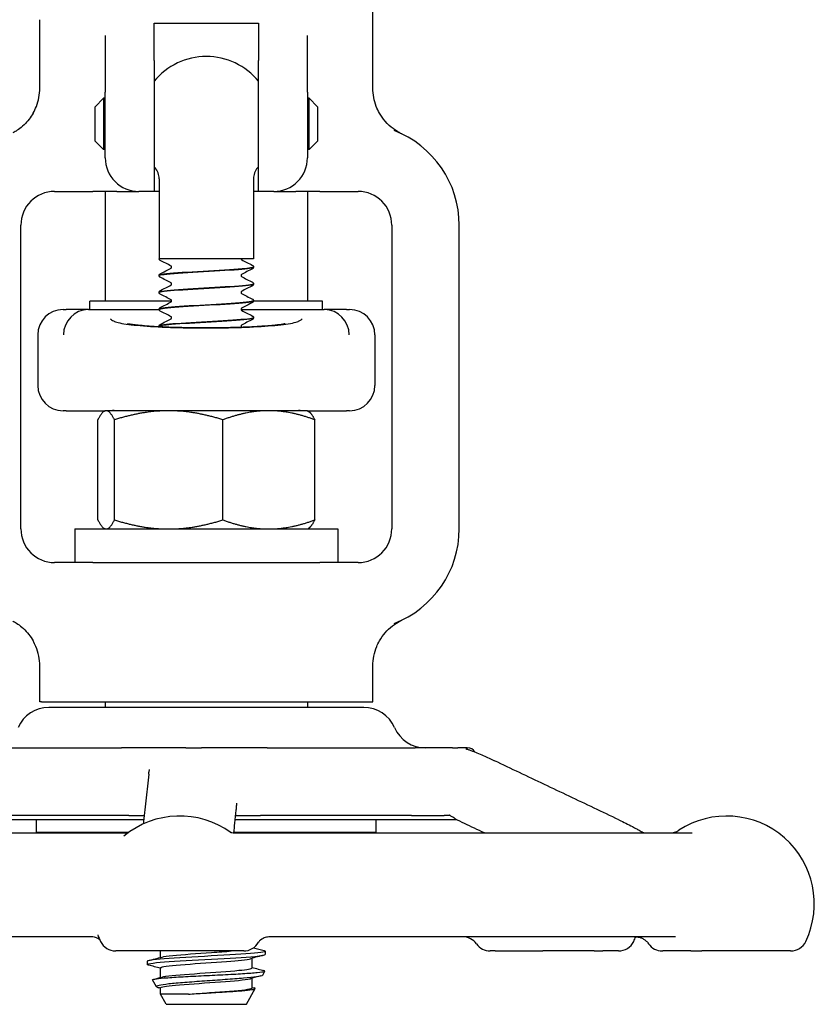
# Model space of a CAD drawing. Header units: inches. Extents: x 24 to 1128, y -94 to 748.
# Tile 510 of 546: x 655.72 to 658.67, y 573.23 to 576.88. Entities that reach past the tile are written whole.
import ezdxf

# ---------------------------------------------------------------- set-up
doc = ezdxf.new("R2010")
doc.units = ezdxf.units.IN
doc.header["$LTSCALE"] = 32
doc.header["$MEASUREMENT"] = 0
doc.layers.add('Visible (ANSI)', color=7, linetype='Continuous', lineweight=30)

msp = doc.modelspace()

# ---------------------------------------------------------------- linework, layer by layer
at = {"layer": 'Visible (ANSI)'}
for p, q in [((657.03279, 576.62895), (657.03279, 577.05617)), ((655.79779, 576.62895), (655.79779, 576.88266)), ((656.22154, 576.73133), (656.22154, 576.86948)), ((656.22154, 576.86948), (656.60904, 576.86948)), ((656.60904, 576.86948), (656.60904, 576.73133)), ((656.04029, 576.82352), (656.04029, 576.61387)), ((656.79029, 576.61387), (656.79029, 576.82352)), ((656.22154, 576.73133), (656.22154, 576.24641)), ((656.60904, 576.24641), (656.60904, 576.73133)), ((656.04029, 576.37141), (656.04029, 576.61387)), ((656.79029, 576.61387), (656.79029, 576.37141)), ((656.00279, 576.56016), (656.03404, 576.59141)), ((656.03404, 576.59141), (656.03404, 576.40141)), ((656.04029, 576.59141), (656.03404, 576.59141)), ((656.79654, 576.59141), (656.79029, 576.59141)), ((656.79654, 576.40141), (656.79654, 576.59141)), ((656.82779, 576.56016), (656.79654, 576.59141)), ((656.00279, 576.43266), (656.00279, 576.56016)), ((656.82779, 576.56016), (656.82779, 576.43266)), ((656.00279, 576.43266), (656.03404, 576.40141)), ((656.82779, 576.43266), (656.79654, 576.40141)), ((656.04029, 576.40141), (656.03404, 576.40141)), ((656.79654, 576.40141), (656.79029, 576.40141)), ((656.24029, 576.29331), (656.24029, 575.99641)), ((656.59029, 576.29331), (656.59029, 575.99641)), ((655.85279, 576.24641), (655.99471, 576.24641)), ((656.08364, 576.24641), (655.99471, 576.24641)), ((656.04029, 576.24641), (656.04029, 575.84016)), ((656.08364, 576.24641), (656.16529, 576.24641)), ((656.22154, 576.24641), (656.16529, 576.24641)), ((656.24029, 576.24641), (656.22154, 576.24641)), ((656.60904, 576.24641), (656.59029, 576.24641)), ((656.66529, 576.24641), (656.60904, 576.24641)), ((656.66529, 576.24641), (656.74694, 576.24641)), ((656.83588, 576.24641), (656.74694, 576.24641)), ((656.79029, 576.24641), (656.79029, 575.84016)), ((656.83588, 576.24641), (656.97779, 576.24641)), ((655.72779, 574.99641), (655.72779, 576.12141)), ((657.10279, 576.12141), (657.10279, 574.99641)), ((657.35279, 574.99641), (657.35279, 576.12141)), ((656.59029, 575.99641), (656.24029, 575.99641)), ((656.59029, 575.96647), (656.59029, 575.96584)), ((656.24029, 575.93518), (656.24029, 575.93456)), ((656.24029, 575.87262), (656.24029, 575.872)), ((656.59029, 575.9039), (656.59029, 575.90328)), ((656.28655, 575.84016), (655.98404, 575.84016)), ((655.98404, 575.80891), (655.98404, 575.84016)), ((656.84654, 575.84016), (656.59024, 575.84016)), ((656.59029, 575.84134), (656.59029, 575.84072)), ((656.84654, 575.80891), (656.84654, 575.84016)), ((655.88404, 575.80891), (655.89546, 575.80891)), ((655.97817, 575.80891), (655.89546, 575.80891)), ((655.97817, 575.80891), (656.24034, 575.80891)), ((656.24029, 575.81006), (656.24029, 575.80944)), ((656.54403, 575.80891), (656.85242, 575.80891)), ((656.93512, 575.80891), (656.85242, 575.80891)), ((656.93512, 575.80891), (656.94654, 575.80891)), ((656.59029, 575.77878), (656.59029, 575.77816)), ((656.24029, 575.7475), (656.24029, 575.74688)), ((655.79029, 575.71516), (655.79029, 575.52766)), ((657.04029, 575.71516), (657.04029, 575.52766)), ((655.89546, 575.43391), (655.88404, 575.43391)), ((655.89546, 575.43391), (656.04029, 575.43391)), ((656.04029, 575.43391), (656.03648, 575.43171)), ((656.04406, 575.43391), (656.04029, 575.43391)), ((656.27563, 575.43391), (656.04406, 575.43391)), ((656.0737, 575.4343), (656.75688, 575.4343)), ((656.24029, 575.4343), (656.24029, 575.43406)), ((656.64685, 575.43391), (656.27563, 575.43391)), ((656.79029, 575.43391), (656.64685, 575.43391)), ((656.79029, 575.43391), (656.93512, 575.43391)), ((656.79029, 575.43391), (656.7941, 575.43171)), ((656.94654, 575.43391), (656.93512, 575.43391)), ((656.01343, 575.0294), (656.01343, 575.40042)), ((656.0747, 575.0294), (656.0747, 575.40042)), ((656.47656, 575.0294), (656.47656, 575.40042)), ((656.81715, 575.0294), (656.81715, 575.40042)), ((655.92779, 574.99641), (656.03943, 574.99641)), ((655.92779, 574.99641), (655.92779, 574.87141)), ((656.04029, 574.99591), (656.03648, 574.99811)), ((656.04029, 574.99591), (656.04406, 574.99591)), ((656.04406, 574.99591), (656.27563, 574.99591)), ((656.27563, 574.99591), (656.64685, 574.99591)), ((656.64685, 574.99591), (656.79029, 574.99591)), ((656.79029, 574.99591), (656.7941, 574.99811)), ((656.79116, 574.99641), (656.90279, 574.99641)), ((656.90279, 574.99641), (656.90279, 574.87141)), ((655.99471, 574.87141), (655.85279, 574.87141)), ((655.99471, 574.87141), (656.83588, 574.87141)), ((656.97779, 574.87141), (656.83588, 574.87141)), ((655.79779, 574.35491), (655.79779, 574.48887)), ((657.03279, 574.35491), (657.03279, 574.48887)), ((655.80425, 574.35491), (655.79779, 574.35491)), ((655.80425, 574.35491), (655.81188, 574.35491)), ((655.81188, 574.35491), (657.0187, 574.35491)), ((656.04029, 574.35491), (656.04029, 574.33491)), ((656.79029, 574.35491), (656.79029, 574.33491)), ((657.0187, 574.35491), (657.02634, 574.35491)), ((657.02634, 574.35491), (657.03279, 574.35491)), ((656.99862, 574.33491), (655.83199, 574.33491)), ((655.58914, 574.18491), (656.10044, 574.18491)), ((656.3388, 574.18491), (656.10044, 574.18491)), ((656.3388, 574.18491), (656.39743, 574.18491)), ((656.64116, 574.18491), (656.39743, 574.18491)), ((656.64116, 574.18491), (657.18931, 574.18491)), ((657.32725, 574.18491), (657.18931, 574.18491)), ((657.32725, 574.18491), (657.34804, 574.18491)), ((657.38103, 574.18491), (657.34804, 574.18491)), ((657.38103, 574.18491), (657.38404, 574.18491)), ((655.47779, 573.91928), (656.18369, 573.91928)), ((656.12819, 573.93491), (655.60627, 573.93491)), ((656.12819, 573.93491), (655.60627, 573.93491)), ((655.78537, 573.87204), (655.78537, 573.91928)), ((656.12819, 573.93491), (656.18537, 573.93491)), ((656.52138, 573.91928), (657.34392, 573.91928)), ((656.52305, 573.93491), (656.6158, 573.93491)), ((657.17535, 573.93491), (656.6158, 573.93491)), ((657.17535, 573.93491), (656.6158, 573.93491)), ((657.04521, 573.87204), (657.04521, 573.91928)), ((657.17535, 573.93491), (657.29666, 573.93491)), ((654.53679, 573.86991), (656.11748, 573.86991)), ((655.78537, 573.87204), (656.12796, 573.87204)), ((656.07154, 573.87204), (656.07154, 573.87141)), ((656.12708, 573.87141), (656.07154, 573.87141)), ((656.08605, 573.86991), (656.08893, 573.87141)), ((656.75904, 573.87141), (656.51622, 573.87141)), ((656.51628, 573.87204), (657.04521, 573.87204)), ((656.52154, 573.86991), (658.21619, 573.86991)), ((656.74013, 573.87141), (656.73726, 573.86991)), ((656.75904, 573.87204), (656.75904, 573.87141)), ((655.98917, 573.48491), (654.58752, 573.48491)), ((658.15422, 573.48491), (656.65151, 573.48491)), ((656.55379, 573.43241), (656.07946, 573.43241)), ((656.24529, 573.40859), (656.24529, 573.43241)), ((656.55379, 573.43241), (656.55387, 573.43241)), ((656.63404, 573.43152), (656.63404, 573.41966)), ((657.48631, 573.43241), (657.46737, 573.43241)), ((657.48631, 573.43241), (657.66267, 573.43241)), ((657.8533, 573.43241), (657.66267, 573.43241)), ((657.8533, 573.43241), (657.88515, 573.43241)), ((657.9432, 573.43241), (657.88515, 573.43241)), ((658.10576, 573.43241), (658.10751, 573.43241)), ((658.21101, 573.43241), (658.10751, 573.43241)), ((658.21101, 573.43241), (658.25162, 573.43241)), ((658.58128, 573.43241), (658.25162, 573.43241)), ((656.19654, 573.39445), (656.19654, 573.38259)), ((656.58529, 573.36999), (656.58529, 573.40552)), ((656.24529, 573.33445), (656.24529, 573.36999)), ((656.62422, 573.34298), (656.63241, 573.3578)), ((656.23028, 573.29973), (656.2161, 573.32537)), ((656.58529, 573.29585), (656.58529, 573.33138)), ((656.24529, 573.27258), (656.24529, 573.29585)), ((656.56446, 573.23491), (656.59655, 573.29293)), ((656.34894, 573.27258), (656.24529, 573.27258)), ((656.26612, 573.23491), (656.24529, 573.27258)), ((656.26612, 573.23491), (656.56446, 573.23491))]:
    msp.add_line(p, q, dxfattribs=at)
for centre, radius, start, end in [((656.41529, 576.49641), 0.25, 39.19497, 140.80503), ((656.97779, 576.12141), 0.375, 0, 69.10429), ((656.16529, 576.37141), 0.125, 180, 270), ((656.66529, 576.37141), 0.125, 270, 0), ((656.41529, 576.49641), 0.25, 219.19497, 220.5358), ((656.17779, 576.29331), 0.0625, 0, 40.5358), ((656.65279, 576.29331), 0.0625, 139.4642, 180), ((656.41529, 576.49641), 0.25, 319.4642, 320.80503), ((655.85279, 576.12141), 0.125, 90, 180), ((656.97779, 576.12141), 0.125, 0, 90), ((655.88404, 575.71516), 0.09375, 90, 180), ((656.94654, 575.71516), 0.09375, 0, 90), ((655.88404, 575.52766), 0.09375, 180, 270), ((656.94654, 575.52766), 0.09375, 270, 0), ((655.85279, 574.99641), 0.125, 180, 270), ((656.97779, 574.99641), 0.125, 270, 0), ((656.97779, 574.99641), 0.375, 290.89571, 0), ((655.83192, 574.20991), 0.125, 90, 156.42182), ((656.99866, 574.20991), 0.125, 23.57818, 90), ((657.22779, 574.30991), 0.125, 203.57818, 270), ((657.38404, 574.15366), 0.03125, 30.66159, 90), ((656.31663, 573.60741), 0.325, 54.08441, 129.50864), ((658.34411, 573.60741), 0.325, 334.62307, 122.99589), ((658.13309, 573.93241), 0.0625, 270, 302.99589), ((656.31663, 573.60741), 0.325, 200.67071, 205.37693), ((656.07946, 573.49491), 0.0625, 205.37693, 270), ((656.55387, 573.49491), 0.0625, 270, 331.08084), ((657.36554, 573.42241), 0.0625, 35.45054, 90), ((657.9432, 573.49491), 0.0625, 270, 334.62307), ((657.70603, 573.60741), 0.325, 334.62307, 337.8564), ((658.58128, 573.49491), 0.0625, 270, 334.62307), ((657.46737, 573.49491), 0.0625, 215.45054, 270), ((658.10576, 573.49491), 0.0625, 214.46729, 270)]:
    msp.add_arc(centre, radius, start, end, dxfattribs=at)
for centre, major_axis, ratio, start_param, end_param in [((655.9773, 575.71516), (-0.01834, -0.09202), 0.976791, 3.3518573, 4.9046798), ((656.20399, 575.71516), (-0.24503, 0.08795), 0.1325254, 5.9294735, 5.9474474), ((656.62659, 575.71516), (0.24503, 0.08795), 0.1325254, 0.3357379, 0.3537118), ((656.85328, 575.71516), (-0.01834, 0.09202), 0.976791, 4.5200982, 6.0729206)]:
    msp.add_ellipse(centre, major_axis=major_axis, ratio=ratio, start_param=start_param, end_param=end_param, dxfattribs=at)
for points, knots in [([(655.77339, 576.53646), (655.77795, 576.5445), (655.78191, 576.55287), (655.79354, 576.58304), (655.79779, 576.6059), (655.79779, 576.62895)], [0.29103261, 0.29103261, 0.29103261, 0.29103261, 0.36171436, 0.36171436, 0.53738428, 0.53738428, 0.53738428, 0.53738428]), ([(657.05719, 576.53646), (657.05263, 576.5445), (657.04867, 576.55287), (657.03704, 576.58304), (657.03279, 576.6059), (657.03279, 576.62895)], [0.29103261, 0.29103261, 0.29103261, 0.29103261, 0.36171436, 0.36171436, 0.53738428, 0.53738428, 0.53738428, 0.53738428]), ([(655.77339, 576.53646), (655.7643, 576.52043), (655.75289, 576.50583), (655.72493, 576.47921), (655.71119, 576.47064), (655.70125, 576.46498), (655.69966, 576.46412), (655.69837, 576.46343)], [0, 0, 0, 0, 0.14044728, 0.14044728, 0.29472543, 0.29472543, 0.32889511, 0.32889511, 0.32889511, 0.32889511]), ([(657.13221, 576.46343), (657.13126, 576.46394), (657.13032, 576.46445), (657.11974, 576.47029), (657.09824, 576.48315), (657.06996, 576.51627), (657.06308, 576.52607), (657.05719, 576.53646)], [0.01027275, 0.01027275, 0.01027275, 0.01027275, 0.01655356, 0.01655356, 0.11390533, 0.11390533, 0.15067112, 0.15067112, 0.15067112, 0.15067112]), ([(657.13946, 576.45977), (657.13937, 576.45982), (657.13927, 576.45986), (657.13679, 576.46105), (657.13447, 576.46223), (657.13221, 576.46343)], [-0.369912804, -0.369912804, -0.369912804, -0.369912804, -0.369497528, -0.369497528, -0.358790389, -0.358790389, -0.358790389, -0.358790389]), ([(656.2445, 575.99109), (656.24383, 575.99145), (656.24312, 575.99187), (656.24195, 575.99301), (656.24154, 575.9935), (656.24081, 575.99475), (656.2405, 575.99555), (656.24036, 575.99641)], [0, 0, 0, 0, 0.023435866, 0.023435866, 0.035520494, 0.035520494, 0.047958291, 0.047958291, 0.047958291, 0.047958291]), ([(656.54406, 575.99641), (656.54429, 575.99531), (656.54485, 575.99452), (656.54554, 575.99378), (656.54573, 575.99368), (656.54577, 575.99365), (656.54578, 575.99365), (656.54578, 575.99365)], [0, 0, 0, 0, 0.019585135, 0.019585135, 0.03717489, 0.03717489, 0.039574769, 0.039574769, 0.039574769, 0.039574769]), ([(656.24063, 575.93454), (656.24056, 575.9361), (656.24675, 575.93767), (656.25919, 575.93923), (656.28366, 575.94231), (656.3317, 575.94539), (656.38501, 575.94847), (656.43811, 575.95154), (656.49518, 575.95461), (656.53462, 575.95768), (656.56963, 575.9604), (656.59002, 575.96312), (656.59024, 575.96584)], [94.2450706, 94.2450706, 94.2450706, 94.2450706, 94.7168163, 94.7168163, 94.7168163, 95.6446581, 95.6446581, 95.6446581, 96.5689115, 96.5689115, 96.5689115, 97.3893723, 97.3893723, 97.3893723, 97.3893723]), ([(656.59012, 575.96649), (656.58998, 575.96412), (656.57501, 575.96175), (656.54778, 575.95938), (656.51236, 575.95629), (656.45705, 575.95321), (656.40299, 575.95012), (656.34894, 575.94704), (656.29741, 575.94396), (656.2681, 575.94088), (656.25007, 575.93898), (656.24071, 575.93708), (656.24059, 575.93518)], [-103.6752666, -103.6752666, -103.6752666, -103.6752666, -102.9605503, -102.9605503, -102.9605503, -102.0313957, -102.0313957, -102.0313957, -101.1024988, -101.1024988, -101.1024988, -100.5309649, -100.5309649, -100.5309649, -100.5309649]), ([(656.28663, 575.96616), (656.28663, 575.96736), (656.28612, 575.96848), (656.28533, 575.96956), (656.28505, 575.96977), (656.28484, 575.96992), (656.28481, 575.96994), (656.28481, 575.96994)], [0, 0, 0, 0, 0.02017106, 0.02017106, 0.036592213, 0.036592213, 0.045399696, 0.045399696, 0.045399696, 0.045399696]), ([(656.28483, 575.96238), (656.28489, 575.96242), (656.28507, 575.96253), (656.28558, 575.96307), (656.28589, 575.96345), (656.28642, 575.96459), (656.28663, 575.96537), (656.28663, 575.96616)], [0.008751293, 0.008751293, 0.008751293, 0.008751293, 0.024017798, 0.024017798, 0.03673453, 0.03673453, 0.049915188, 0.049915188, 0.049915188, 0.049915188]), ([(656.58608, 575.9725), (656.5868, 575.97212), (656.58756, 575.97167), (656.5888, 575.97039), (656.58924, 575.96982), (656.58997, 575.96837), (656.59025, 575.96744), (656.59029, 575.96649)], [0, 0, 0, 0, 0.024898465, 0.024898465, 0.037820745, 0.037820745, 0.051208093, 0.051208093, 0.051208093, 0.051208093]), ([(656.59029, 575.96582), (656.59023, 575.96454), (656.58975, 575.96334), (656.58865, 575.96168), (656.58806, 575.96114), (656.58702, 575.96033), (656.58654, 575.96005), (656.58608, 575.95981)], [0, 0, 0, 0, 0.017960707, 0.017960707, 0.035135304, 0.035135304, 0.051182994, 0.051182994, 0.051182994, 0.051182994]), ([(656.24029, 575.93521), (656.24035, 575.93649), (656.24083, 575.93769), (656.24193, 575.93935), (656.24253, 575.93989), (656.24357, 575.9407), (656.24404, 575.94098), (656.2445, 575.94122)], [0, 0, 0, 0, 0.017960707, 0.017960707, 0.035135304, 0.035135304, 0.051182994, 0.051182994, 0.051182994, 0.051182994]), ([(656.2445, 575.92853), (656.24379, 575.92891), (656.24302, 575.92936), (656.24178, 575.93064), (656.24134, 575.93121), (656.24061, 575.93266), (656.24034, 575.93359), (656.24029, 575.93454)], [0, 0, 0, 0, 0.024898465, 0.024898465, 0.037820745, 0.037820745, 0.051208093, 0.051208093, 0.051208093, 0.051208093]), ([(656.28663, 575.90359), (656.28663, 575.9048), (656.28612, 575.90592), (656.28533, 575.907), (656.28505, 575.90721), (656.28484, 575.90736), (656.28481, 575.90738), (656.28481, 575.90738)], [0, 0, 0, 0, 0.02017106, 0.02017106, 0.036592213, 0.036592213, 0.045399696, 0.045399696, 0.045399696, 0.045399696]), ([(656.54577, 575.93866), (656.54574, 575.93864), (656.54556, 575.93854), (656.54501, 575.93796), (656.5447, 575.93758), (656.54416, 575.93644), (656.54396, 575.93566), (656.54396, 575.93487)], [0.006616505, 0.006616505, 0.006616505, 0.006616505, 0.024017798, 0.024017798, 0.03673453, 0.03673453, 0.049915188, 0.049915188, 0.049915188, 0.049915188]), ([(656.54396, 575.93487), (656.54396, 575.93367), (656.54446, 575.93255), (656.54525, 575.93147), (656.54554, 575.93126), (656.54574, 575.93111), (656.54578, 575.93109), (656.54578, 575.93109)], [0, 0, 0, 0, 0.02017106, 0.02017106, 0.036592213, 0.036592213, 0.045399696, 0.045399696, 0.045399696, 0.045399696]), ([(656.58608, 575.90994), (656.5868, 575.90956), (656.58756, 575.90911), (656.5888, 575.90782), (656.58924, 575.90726), (656.58997, 575.9058), (656.59025, 575.90488), (656.59029, 575.90393)], [0, 0, 0, 0, 0.024898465, 0.024898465, 0.037820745, 0.037820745, 0.051208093, 0.051208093, 0.051208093, 0.051208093]), ([(656.24029, 575.87265), (656.24035, 575.87393), (656.24083, 575.87513), (656.24193, 575.87678), (656.24253, 575.87733), (656.24357, 575.87813), (656.24404, 575.87841), (656.2445, 575.87866)], [0, 0, 0, 0, 0.017960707, 0.017960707, 0.035135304, 0.035135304, 0.051182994, 0.051182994, 0.051182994, 0.051182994]), ([(656.2445, 575.86597), (656.24379, 575.86634), (656.24302, 575.8668), (656.24178, 575.86808), (656.24134, 575.86864), (656.24061, 575.8701), (656.24034, 575.87102), (656.24029, 575.87197)], [0, 0, 0, 0, 0.024898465, 0.024898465, 0.037820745, 0.037820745, 0.051208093, 0.051208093, 0.051208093, 0.051208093]), ([(656.24049, 575.87197), (656.24036, 575.87277), (656.24191, 575.87357), (656.2452, 575.87437), (656.25796, 575.87745), (656.29667, 575.88054), (656.34653, 575.88362), (656.39629, 575.8867), (656.45596, 575.88978), (656.50281, 575.89286), (656.54957, 575.89593), (656.58246, 575.899), (656.589, 575.90207), (656.58986, 575.90248), (656.59026, 575.90288), (656.59023, 575.90328)], [87.9618853, 87.9618853, 87.9618853, 87.9618853, 88.2020629, 88.2020629, 88.2020629, 89.131595, 89.131595, 89.131595, 90.0591077, 90.0591077, 90.0591077, 90.9847722, 90.9847722, 90.9847722, 91.106187, 91.106187, 91.106187, 91.106187]), ([(656.59029, 575.90393), (656.59029, 575.90392), (656.59029, 575.90391), (656.59029, 575.9039), (656.59029, 575.90083), (656.56355, 575.89775), (656.52025, 575.89467), (656.47696, 575.89159), (656.41815, 575.88851), (656.36622, 575.88543), (656.31431, 575.88236), (656.2705, 575.87928), (656.25147, 575.8762), (656.2441, 575.87501), (656.24052, 575.87382), (656.24059, 575.87262)], [-97.3920813, -97.3920813, -97.3920813, -97.3920813, -97.3894346, -97.3894346, -97.3894346, -96.461786, -96.461786, -96.461786, -95.5343789, -95.5343789, -95.5343789, -94.6072107, -94.6072107, -94.6072107, -94.2477796, -94.2477796, -94.2477796, -94.2477796]), ([(656.28483, 575.89982), (656.28489, 575.89985), (656.28507, 575.89997), (656.28558, 575.9005), (656.28589, 575.90089), (656.28642, 575.90203), (656.28663, 575.9028), (656.28663, 575.90359)], [0.008751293, 0.008751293, 0.008751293, 0.008751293, 0.024017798, 0.024017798, 0.03673453, 0.03673453, 0.049915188, 0.049915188, 0.049915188, 0.049915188]), ([(656.54577, 575.8761), (656.54574, 575.87608), (656.54556, 575.87598), (656.54501, 575.8754), (656.5447, 575.87502), (656.54416, 575.87388), (656.54396, 575.8731), (656.54396, 575.87231)], [0.006616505, 0.006616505, 0.006616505, 0.006616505, 0.024017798, 0.024017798, 0.03673453, 0.03673453, 0.049915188, 0.049915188, 0.049915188, 0.049915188]), ([(656.54396, 575.87231), (656.54396, 575.8711), (656.54446, 575.86998), (656.54525, 575.86891), (656.54554, 575.86869), (656.54574, 575.86854), (656.54578, 575.86852), (656.54578, 575.86852)], [0, 0, 0, 0, 0.02017106, 0.02017106, 0.036592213, 0.036592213, 0.045399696, 0.045399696, 0.045399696, 0.045399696]), ([(656.59029, 575.90326), (656.59023, 575.90198), (656.58975, 575.90078), (656.58865, 575.89912), (656.58806, 575.89857), (656.58702, 575.89777), (656.58654, 575.89749), (656.58608, 575.89725)], [0, 0, 0, 0, 0.017960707, 0.017960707, 0.035135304, 0.035135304, 0.051182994, 0.051182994, 0.051182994, 0.051182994]), ([(656.2403, 575.80941), (656.24029, 575.8095), (656.2403, 575.80958), (656.24034, 575.80966), (656.24155, 575.81273), (656.26925, 575.8158), (656.31297, 575.81886), (656.35665, 575.82192), (656.4153, 575.82499), (656.46677, 575.82805), (656.51819, 575.83111), (656.56124, 575.83417), (656.57969, 575.83724), (656.58668, 575.8384), (656.59008, 575.83956), (656.59, 575.84072)], [81.6787, 81.6787, 81.6787, 81.6787, 81.7038978, 81.7038978, 81.7038978, 82.6277161, 82.6277161, 82.6277161, 83.5507651, 83.5507651, 83.5507651, 84.4730857, 84.4730857, 84.4730857, 84.8230016, 84.8230016, 84.8230016, 84.8230016]), ([(656.59013, 575.84137), (656.59024, 575.84068), (656.58909, 575.83999), (656.58662, 575.8393), (656.5756, 575.83622), (656.53863, 575.83315), (656.48975, 575.83008), (656.44087, 575.827), (656.38124, 575.82393), (656.3335, 575.82086), (656.28577, 575.81779), (656.25104, 575.81471), (656.2425, 575.81164), (656.24103, 575.81111), (656.24034, 575.81059), (656.24039, 575.81006)], [-91.108896, -91.108896, -91.108896, -91.108896, -90.9008742, -90.9008742, -90.9008742, -89.9748609, -89.9748609, -89.9748609, -89.0490707, -89.0490707, -89.0490707, -88.1235008, -88.1235008, -88.1235008, -87.9645943, -87.9645943, -87.9645943, -87.9645943]), ([(656.28663, 575.84103), (656.28663, 575.84224), (656.28612, 575.84336), (656.28533, 575.84443), (656.28505, 575.84465), (656.28484, 575.8448), (656.28481, 575.84482), (656.28481, 575.84482)], [0, 0, 0, 0, 0.02017106, 0.02017106, 0.036592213, 0.036592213, 0.045399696, 0.045399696, 0.045399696, 0.045399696]), ([(656.28483, 575.83726), (656.28489, 575.83729), (656.28507, 575.83741), (656.28558, 575.83794), (656.28589, 575.83833), (656.28642, 575.83946), (656.28663, 575.84024), (656.28663, 575.84103)], [0.008751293, 0.008751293, 0.008751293, 0.008751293, 0.024017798, 0.024017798, 0.03673453, 0.03673453, 0.049915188, 0.049915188, 0.049915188, 0.049915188]), ([(656.58608, 575.84737), (656.5868, 575.847), (656.58756, 575.84655), (656.5888, 575.84526), (656.58924, 575.8447), (656.58997, 575.84324), (656.59025, 575.84232), (656.59029, 575.84137)], [0, 0, 0, 0, 0.024898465, 0.024898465, 0.037820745, 0.037820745, 0.051208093, 0.051208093, 0.051208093, 0.051208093]), ([(656.59029, 575.84069), (656.59023, 575.83942), (656.58975, 575.83822), (656.58865, 575.83656), (656.58806, 575.83601), (656.58702, 575.83521), (656.58654, 575.83493), (656.58608, 575.83469)], [0, 0, 0, 0, 0.017960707, 0.017960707, 0.035135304, 0.035135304, 0.051182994, 0.051182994, 0.051182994, 0.051182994]), ([(656.24029, 575.81009), (656.24035, 575.81136), (656.24083, 575.81256), (656.24193, 575.81422), (656.24253, 575.81477), (656.24357, 575.81557), (656.24404, 575.81585), (656.2445, 575.81609)], [0, 0, 0, 0, 0.017960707, 0.017960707, 0.035135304, 0.035135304, 0.051182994, 0.051182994, 0.051182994, 0.051182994]), ([(656.2445, 575.80341), (656.24379, 575.80378), (656.24302, 575.80423), (656.24178, 575.80552), (656.24134, 575.80608), (656.24061, 575.80754), (656.24034, 575.80846), (656.24029, 575.80941)], [0, 0, 0, 0, 0.024898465, 0.024898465, 0.037820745, 0.037820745, 0.051208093, 0.051208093, 0.051208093, 0.051208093]), ([(656.54577, 575.81353), (656.54574, 575.81351), (656.54556, 575.81341), (656.54501, 575.81284), (656.5447, 575.81245), (656.54416, 575.81132), (656.54396, 575.81054), (656.54396, 575.80975)], [0.006616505, 0.006616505, 0.006616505, 0.006616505, 0.024017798, 0.024017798, 0.03673453, 0.03673453, 0.049915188, 0.049915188, 0.049915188, 0.049915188]), ([(656.54396, 575.80975), (656.54396, 575.80854), (656.54446, 575.80742), (656.54525, 575.80635), (656.54554, 575.80613), (656.54574, 575.80598), (656.54578, 575.80596), (656.54578, 575.80596)], [0, 0, 0, 0, 0.02017106, 0.02017106, 0.036592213, 0.036592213, 0.045399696, 0.045399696, 0.045399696, 0.045399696]), ([(656.05981, 575.7743), (656.05986, 575.77424), (656.05991, 575.77419), (656.06037, 575.77368), (656.06083, 575.77323), (656.06304, 575.77121), (656.06527, 575.76961), (656.06973, 575.76711), (656.07159, 575.76618), (656.07413, 575.76507), (656.07462, 575.76485), (656.07512, 575.76464)], [-0.00483264, -0.00483264, -0.00483264, -0.00483264, 0, 0, 0.03929975, 0.03929975, 0.17286172, 0.17286172, 0.25278744, 0.25278744, 0.27153158, 0.27153158, 0.27153158, 0.27153158]), ([(656.07512, 575.76464), (656.08436, 575.76079), (656.10213, 575.75713), (656.15272, 575.75061), (656.18506, 575.74782), (656.26019, 575.74347), (656.30227, 575.74195), (656.39071, 575.7404), (656.43623, 575.74038), (656.5248, 575.74185), (656.567, 575.74333), (656.64257, 575.7476), (656.67521, 575.75036), (656.72738, 575.75691), (656.74594, 575.76067), (656.75546, 575.76464)], [0, 0, 0, 0, 0.344205, 0.344205, 0.6883035, 0.6883035, 1.0322227, 1.0322227, 1.3758839, 1.3758839, 1.7193458, 1.7193458, 2.0628667, 2.0628667, 2.4173808, 2.4173808, 2.4173808, 2.4173808]), ([(656.58997, 575.77881), (656.59009, 575.77747), (656.58563, 575.77613), (656.5765, 575.7748), (656.55552, 575.77173), (656.51032, 575.76866), (656.45802, 575.76559), (656.40574, 575.76253), (656.34758, 575.75946), (656.30557, 575.75639), (656.26498, 575.75343), (656.24039, 575.75046), (656.2403, 575.7475)], [-84.8257107, -84.8257107, -84.8257107, -84.8257107, -84.4233738, -84.4233738, -84.4233738, -83.4988671, -83.4988671, -83.4988671, -82.5745653, -82.5745653, -82.5745653, -81.681409, -81.681409, -81.681409, -81.681409]), ([(656.24042, 575.74685), (656.24057, 575.74933), (656.25705, 575.75181), (656.28657, 575.75429), (656.32329, 575.75737), (656.37933, 575.76046), (656.43325, 575.76354), (656.48711, 575.76662), (656.53759, 575.7697), (656.56542, 575.77278), (656.5816, 575.77457), (656.5899, 575.77637), (656.58998, 575.77816)], [75.3955147, 75.3955147, 75.3955147, 75.3955147, 76.1425075, 76.1425075, 76.1425075, 77.0718173, 77.0718173, 77.0718173, 78.0001054, 78.0001054, 78.0001054, 78.5398163, 78.5398163, 78.5398163, 78.5398163]), ([(656.28663, 575.77847), (656.28663, 575.77967), (656.28612, 575.7808), (656.28533, 575.78187), (656.28505, 575.78209), (656.28484, 575.78224), (656.28481, 575.78226), (656.28481, 575.78226)], [0, 0, 0, 0, 0.02017106, 0.02017106, 0.036592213, 0.036592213, 0.045399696, 0.045399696, 0.045399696, 0.045399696]), ([(656.28483, 575.77469), (656.28489, 575.77473), (656.28507, 575.77484), (656.28558, 575.77538), (656.28589, 575.77576), (656.28642, 575.7769), (656.28663, 575.77768), (656.28663, 575.77847)], [0.008751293, 0.008751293, 0.008751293, 0.008751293, 0.024017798, 0.024017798, 0.03673453, 0.03673453, 0.049915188, 0.049915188, 0.049915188, 0.049915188]), ([(656.58608, 575.78481), (656.5868, 575.78444), (656.58756, 575.78398), (656.5888, 575.7827), (656.58924, 575.78214), (656.58997, 575.78068), (656.59025, 575.77976), (656.59029, 575.77881)], [0, 0, 0, 0, 0.024898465, 0.024898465, 0.037820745, 0.037820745, 0.051208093, 0.051208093, 0.051208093, 0.051208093]), ([(656.59029, 575.77813), (656.59023, 575.77685), (656.58975, 575.77565), (656.58865, 575.774), (656.58806, 575.77345), (656.58702, 575.77265), (656.58654, 575.77237), (656.58608, 575.77212)], [0, 0, 0, 0, 0.017960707, 0.017960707, 0.035135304, 0.035135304, 0.051182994, 0.051182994, 0.051182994, 0.051182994]), ([(656.75546, 575.76464), (656.75596, 575.76485), (656.75645, 575.76506), (656.759, 575.76618), (656.76086, 575.76711), (656.7653, 575.7696), (656.76752, 575.77119), (656.76973, 575.77321), (656.7702, 575.77367), (656.77067, 575.77419), (656.77072, 575.77424), (656.77077, 575.7743)], [0.05166308, 0.05166308, 0.05166308, 0.05166308, 0.07036558, 0.07036558, 0.15060424, 0.15060424, 0.28322209, 0.28322209, 0.32342002, 0.32342002, 0.3282584, 0.3282584, 0.3282584, 0.3282584]), ([(656.70772, 575.75601), (656.70772, 575.75601), (656.70757, 575.75598), (656.70618, 575.75568), (656.70301, 575.75506), (656.69171, 575.75331), (656.68189, 575.75204), (656.65429, 575.74918), (656.63506, 575.74761), (656.58795, 575.74465), (656.55939, 575.74334), (656.49723, 575.74142), (656.46272, 575.74084), (656.39346, 575.74061), (656.35842, 575.74096), (656.29171, 575.74256), (656.26049, 575.74377), (656.20546, 575.74685), (656.18177, 575.74866), (656.14664, 575.75222), (656.13372, 575.75402), (656.12505, 575.75555), (656.12361, 575.75584), (656.12294, 575.75599), (656.12286, 575.75601), (656.12286, 575.75601)], [-3.9197905, -3.9197905, -3.9197905, -3.9197905, -3.8923457, -3.8923457, -3.779618, -3.779618, -3.6122028, -3.6122028, -3.3893232, -3.3893232, -3.1324583, -3.1324583, -2.8590136, -2.8590136, -2.5819763, -2.5819763, -2.308624, -2.308624, -2.0477624, -2.0477624, -1.8214592, -1.8214592, -1.7487926, -1.7487926, -1.7289388, -1.7289388, -1.7289388, -1.7289388]), ([(656.24029, 575.74752), (656.24035, 575.7488), (656.24083, 575.75), (656.24193, 575.75166), (656.24253, 575.75221), (656.24357, 575.75301), (656.24404, 575.75329), (656.2445, 575.75353)], [0, 0, 0, 0, 0.017960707, 0.017960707, 0.035135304, 0.035135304, 0.051182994, 0.051182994, 0.051182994, 0.051182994]), ([(656.54577, 575.75097), (656.54574, 575.75095), (656.54556, 575.75085), (656.54501, 575.75028), (656.5447, 575.74989), (656.54416, 575.74875), (656.54396, 575.74798), (656.54396, 575.74719)], [0.006616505, 0.006616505, 0.006616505, 0.006616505, 0.024017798, 0.024017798, 0.03673453, 0.03673453, 0.049915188, 0.049915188, 0.049915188, 0.049915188]), ([(656.54396, 575.74719), (656.54396, 575.74598), (656.54446, 575.74486), (656.54525, 575.74378), (656.54554, 575.74357), (656.54574, 575.74342), (656.54578, 575.7434), (656.54578, 575.7434)], [0, 0, 0, 0, 0.02017106, 0.02017106, 0.036592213, 0.036592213, 0.045399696, 0.045399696, 0.045399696, 0.045399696]), ([(656.0737, 575.4343), (656.0654, 575.4343), (656.06, 575.43392), (656.05727, 575.43391), (656.05725, 575.43391), (656.05723, 575.43391)], [0.0481126, 0.0481126, 0.0481126, 0.0481126, 0.35549776, 0.35549776, 0.35797029, 0.35797029, 0.35797029, 0.35797029]), ([(656.77336, 575.43391), (656.77334, 575.43391), (656.77331, 575.43391), (656.77058, 575.43392), (656.76518, 575.4343), (656.75688, 575.4343)], [-0.00244603, -0.00244603, -0.00244603, -0.00244603, 0, 0, 0.30409051, 0.30409051, 0.30409051, 0.30409051]), ([(655.69837, 574.65439), (655.69921, 574.65394), (655.70004, 574.65349), (655.70809, 574.64907), (655.72209, 574.64079), (655.75156, 574.61368), (655.76377, 574.59832), (655.77339, 574.58136)], [0.01028684, 0.01028684, 0.01028684, 0.01028684, 0.01590204, 0.01590204, 0.08584187, 0.08584187, 0.15193376, 0.15193376, 0.15193376, 0.15193376]), ([(657.05719, 574.58136), (657.06332, 574.59217), (657.07051, 574.60234), (657.08658, 574.62087), (657.09538, 574.62922), (657.11589, 574.64524), (657.12549, 574.65075), (657.13132, 574.65391), (657.13176, 574.65415), (657.13221, 574.65439)], [0, 0, 0, 0, 0.09469213, 0.09469213, 0.18700728, 0.18700728, 0.29404594, 0.29404594, 0.30156032, 0.30156032, 0.30156032, 0.30156032]), ([(657.13221, 574.65439), (657.13447, 574.65559), (657.13679, 574.65677), (657.13927, 574.65796), (657.13937, 574.658), (657.13946, 574.65805)], [-0.020804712, -0.020804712, -0.020804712, -0.020804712, 0, 0, 0.000806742, 0.000806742, 0.000806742, 0.000806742]), ([(655.79779, 574.48887), (655.79779, 574.51328), (655.79302, 574.53746), (655.78075, 574.56738), (655.77728, 574.57449), (655.77339, 574.58136)], [0, 0, 0, 0, 0.18604443, 0.18604443, 0.24640289, 0.24640289, 0.24640289, 0.24640289]), ([(657.03279, 574.48887), (657.03279, 574.51328), (657.03756, 574.53746), (657.04984, 574.56738), (657.0533, 574.57449), (657.05719, 574.58136)], [0, 0, 0, 0, 0.18604443, 0.18604443, 0.24640289, 0.24640289, 0.24640289, 0.24640289]), ([(657.3772, 574.1814), (657.3772, 574.1814), (657.37723, 574.18139), (657.37743, 574.18134), (657.37755, 574.18131), (657.37785, 574.18122), (657.37798, 574.18119), (657.37829, 574.1811), (657.37848, 574.18105), (657.37891, 574.18093), (657.37914, 574.18087), (657.37987, 574.18067), (657.38037, 574.18052), (657.38272, 574.17985), (657.38442, 574.17933), (657.38949, 574.17771), (657.39291, 574.17652), (657.40362, 574.17258), (657.41122, 574.16952), (657.42644, 574.16316), (657.43422, 574.15979), (657.45636, 574.14996), (657.47042, 574.14338), (657.48414, 574.13688)], [0.55023146, 0.55023146, 0.55023146, 0.55023146, 0.55573291, 0.55573291, 0.55952642, 0.55952642, 0.56142381, 0.56142381, 0.56333702, 0.56333702, 0.56525245, 0.56525245, 0.56911754, 0.56911754, 0.58443949, 0.58443949, 0.61464372, 0.61464372, 0.67607817, 0.67607817, 0.74039961, 0.74039961, 0.86273742, 0.86273742, 0.86273742, 0.86273742]), ([(657.94503, 573.9181), (657.91431, 573.9327), (657.88359, 573.94729), (657.82215, 573.97648), (657.79143, 573.99107), (657.72998, 574.02024), (657.69925, 574.03483), (657.6378, 574.064), (657.60707, 574.07858), (657.54561, 574.10774), (657.51487, 574.12231), (657.48414, 574.13688)], [0.9601047, 0.9601047, 0.9601047, 0.9601047, 1.233998, 1.233998, 1.5078914, 1.5078914, 1.7817848, 1.7817848, 2.0556781, 2.0556781, 2.3295715, 2.3295715, 2.3295715, 2.3295715]), ([(656.20178, 574.08711), (656.2002, 574.07254), (656.19863, 574.05797), (656.19549, 574.02881), (656.19392, 574.01423), (656.19077, 573.98506), (656.1892, 573.97048), (656.18606, 573.9413), (656.18449, 573.92671), (656.18259, 573.90914), (656.18227, 573.90617), (656.18195, 573.90319)], [0.7332962, 0.7332962, 0.7332962, 0.7332962, 1.0071895, 1.0071895, 1.2810829, 1.2810829, 1.5549762, 1.5549762, 1.8288696, 1.8288696, 1.8847241, 1.8847241, 1.8847241, 1.8847241]), ([(656.20178, 574.08711), (656.20188, 574.08807), (656.20202, 574.0894), (656.20244, 574.09277), (656.20276, 574.095), (656.2035, 574.09911), (656.20389, 574.10097), (656.20439, 574.10324), (656.20455, 574.10394), (656.20469, 574.1046), (656.20472, 574.10475), (656.20474, 574.10481), (656.20474, 574.10482), (656.20474, 574.10482)], [0, 0, 0, 0, 0.018818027, 0.018818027, 0.042443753, 0.042443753, 0.063358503, 0.063358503, 0.07651892, 0.07651892, 0.08373261, 0.08373261, 0.085554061, 0.085554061, 0.085554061, 0.085554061]), ([(656.5271, 573.98043), (656.5271, 573.98043), (656.5271, 573.98043), (656.5271, 573.98041), (656.52708, 573.98021), (656.52702, 573.97931), (656.52697, 573.97836), (656.52682, 573.97585), (656.52673, 573.97418), (656.52649, 573.97028), (656.52635, 573.96802), (656.52599, 573.96293), (656.52575, 573.96004), (656.5254, 573.95664), (656.52532, 573.95582), (656.52521, 573.95486), (656.52519, 573.95463), (656.52517, 573.95442)], [0.39505215, 0.39505215, 0.39505215, 0.39505215, 0.39558435, 0.39558435, 0.40525064, 0.40525064, 0.42132108, 0.42132108, 0.44262059, 0.44262059, 0.47100407, 0.47100407, 0.50890401, 0.50890401, 0.52153513, 0.52153513, 0.52574122, 0.52574122, 0.52574122, 0.52574122]), ([(656.52517, 573.95442), (656.52343, 573.93829), (656.52169, 573.92217), (656.51866, 573.89409), (656.51737, 573.88214), (656.51608, 573.87018)], [0.77160372, 0.77160372, 0.77160372, 0.77160372, 1.07474202, 1.07474202, 1.29924856, 1.29924856, 1.29924856, 1.29924856]), ([(657.31737, 573.93475), (657.31713, 573.93476), (657.31689, 573.93477), (657.31598, 573.93479), (657.31532, 573.93481), (657.314, 573.93483), (657.31333, 573.93484), (657.31084, 573.93487), (657.30912, 573.93488), (657.3057, 573.9349), (657.30403, 573.9349), (657.30152, 573.93491), (657.30068, 573.93491), (657.2992, 573.93491), (657.29857, 573.93491), (657.2978, 573.93491), (657.29771, 573.93491), (657.2976, 573.93491), (657.29758, 573.93491), (657.29753, 573.93491), (657.29751, 573.93491), (657.29748, 573.93491), (657.29747, 573.93491), (657.29719, 573.93491), (657.29693, 573.93491), (657.29667, 573.93491)], [0.287281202, 0.287281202, 0.287281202, 0.287281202, 0.289064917, 0.289064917, 0.294371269, 0.294371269, 0.300336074, 0.300336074, 0.316953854, 0.316953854, 0.333382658, 0.333382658, 0.341579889, 0.341579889, 0.347730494, 0.347730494, 0.348500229, 0.348500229, 0.348663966, 0.348663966, 0.348829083, 0.348829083, 0.348913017, 0.348913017, 0.351147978, 0.351147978, 0.351147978, 0.351147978]), ([(657.37265, 573.90465), (657.36092, 573.91021), (657.34947, 573.91593), (657.33452, 573.92475), (657.33062, 573.92716), (657.32521, 573.93041), (657.32373, 573.93129), (657.32119, 573.93274), (657.32011, 573.93334), (657.31854, 573.93417), (657.31799, 573.93445), (657.31696, 573.93495), (657.31652, 573.93515), (657.31594, 573.93541), (657.31576, 573.93548), (657.31556, 573.93556), (657.31553, 573.93557), (657.31553, 573.93557)], [0, 0, 0, 0, 0.10474171, 0.10474171, 0.14093521, 0.14093521, 0.15449192, 0.15449192, 0.16471611, 0.16471611, 0.17102308, 0.17102308, 0.17849198, 0.17849198, 0.1854649, 0.1854649, 0.19170635, 0.19170635, 0.19170635, 0.19170635]), ([(657.94503, 573.9181), (657.96241, 573.90985), (657.97961, 573.9015), (658.00058, 573.89037), (658.00568, 573.88758), (658.01475, 573.88248), (658.01878, 573.88014), (658.02558, 573.87628), (658.02818, 573.87482), (658.032, 573.8729), (658.03325, 573.87231), (658.03514, 573.87149), (658.03586, 573.87121), (658.03701, 573.87077), (658.03747, 573.87061), (658.0385, 573.87028), (658.03887, 573.87018), (658.03909, 573.87012)], [0, 0, 0, 0, 0.15497359, 0.15497359, 0.20636211, 0.20636211, 0.24491806, 0.24491806, 0.26745771, 0.26745771, 0.27822563, 0.27822563, 0.28608386, 0.28608386, 0.29389274, 0.29389274, 0.30858895, 0.30858895, 0.30858895, 0.30858895]), ([(656.11748, 573.86991), (656.12089, 573.86991), (656.12331, 573.87024), (656.12548, 573.87062), (656.12584, 573.87069), (656.12618, 573.87076)], [0, 0, 0, 0, 0.023018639, 0.023018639, 0.0282285, 0.0282285, 0.0282285, 0.0282285]), ([(656.50371, 573.87316), (656.50439, 573.87287), (656.50547, 573.87243), (656.50888, 573.87142), (656.51105, 573.87085), (656.51621, 573.87013), (656.5186, 573.86991), (656.52154, 573.86991)], [0.52279542, 0.52279542, 0.52279542, 0.52279542, 0.545370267, 0.545370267, 0.565399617, 0.565399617, 0.577961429, 0.577961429, 0.577961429, 0.577961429]), ([(658.03857, 573.87016), (658.03857, 573.87016), (658.0386, 573.87015), (658.03883, 573.87014), (658.03896, 573.87013), (658.03936, 573.87011), (658.03947, 573.87011), (658.0397, 573.8701), (658.03978, 573.87009), (658.03996, 573.87009), (658.04006, 573.87008), (658.04028, 573.87007), (658.0404, 573.87007), (658.04064, 573.87006), (658.04077, 573.87006), (658.04115, 573.87005), (658.04141, 573.87004), (658.04216, 573.87002), (658.04262, 573.87001), (658.04479, 573.86997), (658.04622, 573.86995), (658.04926, 573.86993), (658.05083, 573.86992), (658.05337, 573.86991), (658.05435, 573.86991), (658.05584, 573.86991), (658.05633, 573.86991), (658.05722, 573.86991), (658.05759, 573.86991), (658.0581, 573.86991), (658.05815, 573.86991), (658.05822, 573.86991), (658.05822, 573.86991), (658.05824, 573.86991), (658.05825, 573.86991), (658.0585, 573.86991), (658.05873, 573.86991), (658.05897, 573.86991)], [0.378257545, 0.378257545, 0.378257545, 0.378257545, 0.386657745, 0.386657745, 0.392554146, 0.392554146, 0.394496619, 0.394496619, 0.395466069, 0.395466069, 0.396437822, 0.396437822, 0.397411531, 0.397411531, 0.398384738, 0.398384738, 0.400350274, 0.400350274, 0.404274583, 0.404274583, 0.419969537, 0.419969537, 0.438754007, 0.438754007, 0.450767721, 0.450767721, 0.456774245, 0.456774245, 0.461283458, 0.461283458, 0.461769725, 0.461769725, 0.461830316, 0.461830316, 0.461891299, 0.461891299, 0.463727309, 0.463727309, 0.463727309, 0.463727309]), ([(656.02021, 573.47414), (656.02014, 573.4742), (656.02008, 573.47426), (656.01864, 573.47549), (656.0166, 573.47708), (656.01026, 573.48059), (656.00586, 573.48252), (655.99685, 573.48446), (655.99311, 573.48491), (655.98917, 573.48491)], [0.416667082, 0.416667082, 0.416667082, 0.416667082, 0.418381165, 0.418381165, 0.451270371, 0.451270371, 0.484674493, 0.484674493, 0.504153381, 0.504153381, 0.504153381, 0.504153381]), ([(656.65151, 573.48491), (656.6449, 573.48491), (656.63882, 573.48375), (656.62811, 573.48032), (656.62379, 573.47797), (656.61699, 573.47354), (656.61467, 573.47147), (656.61132, 573.46819), (656.61031, 573.46697), (656.60888, 573.46514), (656.60855, 573.46463), (656.60845, 573.46446), (656.60845, 573.46446), (656.60845, 573.46446)], [0, 0, 0, 0, 0.01956218, 0.01956218, 0.04214322, 0.04214322, 0.06689766, 0.06689766, 0.09171423, 0.09171423, 0.1193718, 0.1193718, 0.11941348, 0.11941348, 0.11941348, 0.11941348]), ([(658.00656, 573.48491), (658.00937, 573.48491), (658.01239, 573.4847), (658.01877, 573.48366), (658.02213, 573.48283), (658.029, 573.48039), (658.03251, 573.47877), (658.03938, 573.47467), (658.04274, 573.47217), (658.04894, 573.46639), (658.05178, 573.4631), (658.05423, 573.45954)], [0, 0, 0, 0, 0.02073024, 0.02073024, 0.04146048, 0.04146048, 0.06219072, 0.06219072, 0.08292096, 0.08292096, 0.1036512, 0.1036512, 0.1036512, 0.1036512]), ([(656.62912, 573.43394), (656.63484, 573.43244), (656.63553, 573.43094), (656.63067, 573.42944), (656.61948, 573.42599), (656.57909, 573.42254), (656.52345, 573.41909), (656.46802, 573.41565), (656.39851, 573.41221), (656.33877, 573.40877), (656.27922, 573.40534), (656.23048, 573.40191), (656.20918, 573.39848), (656.20084, 573.39713), (656.19677, 573.39579), (656.19685, 573.39445)], [-28.4799629, -28.4799629, -28.4799629, -28.4799629, -28.0985528, -28.0985528, -28.0985528, -27.2207324, -27.2207324, -27.2207324, -26.3461896, -26.3461896, -26.3461896, -25.4743607, -25.4743607, -25.4743607, -25.1327412, -25.1327412, -25.1327412, -25.1327412]), ([(656.25142, 573.41015), (656.25858, 573.41206), (656.27198, 573.41397), (656.29073, 573.41589), (656.32674, 573.41956), (656.38161, 573.42323), (656.4342, 573.42691), (656.46047, 573.42874), (656.48585, 573.43057), (656.50798, 573.43241)], [25.3949515, 25.3949515, 25.3949515, 25.3949515, 25.8812012, 25.8812012, 25.8812012, 26.8150062, 26.8150062, 26.8150062, 27.2814663, 27.2814663, 27.2814663, 27.2814663]), ([(656.20121, 573.38017), (656.19956, 573.38059), (656.19834, 573.38102), (656.19757, 573.38145), (656.19137, 573.3849), (656.21481, 573.38835), (656.2598, 573.3918), (656.30478, 573.39525), (656.37046, 573.3987), (656.43418, 573.40215), (656.4979, 573.4056), (656.55844, 573.40905), (656.59493, 573.4125), (656.6202, 573.41489), (656.6336, 573.41727), (656.6338, 573.41966)], [18.6439269, 18.6439269, 18.6439269, 18.6439269, 18.7524691, 18.7524691, 18.7524691, 19.6296647, 19.6296647, 19.6296647, 20.5068064, 20.5068064, 20.5068064, 21.3838943, 21.3838943, 21.3838943, 21.9911486, 21.9911486, 21.9911486, 21.9911486]), ([(656.24539, 573.36999), (656.24534, 573.3706), (656.24598, 573.37121), (656.24736, 573.37183), (656.25559, 573.3755), (656.28977, 573.37918), (656.33672, 573.38285), (656.38367, 573.38653), (656.44223, 573.3902), (656.48981, 573.39387), (656.53335, 573.39724), (656.56672, 573.4006), (656.57945, 573.40396)], [18.8495559, 18.8495559, 18.8495559, 18.8495559, 19.0056553, 19.0056553, 19.0056553, 19.9399062, 19.9399062, 19.9399062, 20.874096, 20.874096, 20.874096, 21.7289383, 21.7289383, 21.7289383, 21.7289383]), ([(656.2161, 573.32537), (656.21551, 573.32644), (656.21815, 573.3275), (656.23124, 573.32992), (656.24346, 573.33125), (656.27642, 573.33394), (656.29692, 573.33527), (656.34367, 573.33796), (656.36951, 573.3393), (656.42325, 573.34199), (656.45063, 573.34332), (656.50334, 573.34601), (656.52813, 573.34734), (656.57179, 573.35003), (656.59016, 573.35136), (656.61794, 573.35405), (656.62698, 573.35538), (656.63358, 573.3578), (656.633, 573.35886), (656.62897, 573.35993)], [-1.8294571, -1.8294571, -1.8294571, -1.8294571, -1.6707361, -1.6707361, -1.469445, -1.469445, -1.2659958, -1.2659958, -1.0603886, -1.0603886, -0.8526241, -0.8526241, -0.6427026, -0.6427026, -0.4306244, -0.4306244, -0.2163901, -0.2163901, -0.0441233, -0.0441233, -0.0441233, -0.0441233]), ([(656.25129, 573.33601), (656.2546, 573.33692), (656.25936, 573.33783), (656.26556, 573.33874), (656.29063, 573.34241), (656.33863, 573.34609), (656.39102, 573.34976), (656.44342, 573.35343), (656.49894, 573.35711), (656.53616, 573.36078), (656.56724, 573.36385), (656.58493, 573.36692), (656.58519, 573.36999)], [19.1117662, 19.1117662, 19.1117662, 19.1117662, 19.3428758, 19.3428758, 19.3428758, 20.2771046, 20.2771046, 20.2771046, 21.2112724, 21.2112724, 21.2112724, 21.9911486, 21.9911486, 21.9911486, 21.9911486]), ([(656.62422, 573.34298), (656.62411, 573.34277), (656.62392, 573.34256), (656.62144, 573.34057), (656.61401, 573.3388), (656.58961, 573.33521), (656.573, 573.33343), (656.53284, 573.32984), (656.50978, 573.32806), (656.4603, 573.32447), (656.4344, 573.3227), (656.38322, 573.31911), (656.35842, 573.31733), (656.31319, 573.31374), (656.29314, 573.31196), (656.26041, 573.30837), (656.24795, 573.3066), (656.23221, 573.30301), (656.22895, 573.30123), (656.23136, 573.2984), (656.23374, 573.29739), (656.23757, 573.29637)], [-2.471323, -2.471323, -2.471323, -2.471323, -2.4471425, -2.4471425, -2.2417348, -2.2417348, -2.0391858, -2.0391858, -1.8394961, -1.8394961, -1.6426663, -1.6426663, -1.4486971, -1.4486971, -1.2575891, -1.2575891, -1.0693429, -1.0693429, -0.8839593, -0.8839593, -0.7797575, -0.7797575, -0.7797575, -0.7797575]), ([(656.24534, 573.29585), (656.24557, 573.29912), (656.26598, 573.30239), (656.30087, 573.30567), (656.34005, 573.30934), (656.39651, 573.31302), (656.44845, 573.3167), (656.50039, 573.32037), (656.54655, 573.32405), (656.5691, 573.32772), (656.57339, 573.32842), (656.57681, 573.32912), (656.57935, 573.32982)], [12.5663706, 12.5663706, 12.5663706, 12.5663706, 13.3988567, 13.3988567, 13.3988567, 14.3334779, 14.3334779, 14.3334779, 15.268037, 15.268037, 15.268037, 15.445753, 15.445753, 15.445753, 15.445753]), ([(656.34894, 573.27258), (656.3977, 573.27625), (656.45617, 573.27993), (656.50177, 573.28361), (656.54736, 573.28728), (656.57897, 573.29096), (656.5844, 573.29463), (656.58499, 573.29504), (656.58527, 573.29544), (656.58524, 573.29585)], [13.736211, 13.736211, 13.736211, 13.736211, 14.6708098, 14.6708098, 14.6708098, 15.6053465, 15.6053465, 15.6053465, 15.7079633, 15.7079633, 15.7079633, 15.7079633]), ([(656.34894, 573.27258), (656.36751, 573.27382), (656.38749, 573.27505), (656.43041, 573.27763), (656.45304, 573.27896), (656.49626, 573.28165), (656.5164, 573.28298), (656.55148, 573.28567), (656.566, 573.28701), (656.58738, 573.2897), (656.59393, 573.29103), (656.59754, 573.29341), (656.59635, 573.29443), (656.5925, 573.29546)], [-4.2480515, -4.2480515, -4.2480515, -4.2480515, -4.0909216, -4.0909216, -3.9177275, -3.9177275, -3.7423694, -3.7423694, -3.5648477, -3.5648477, -3.385163, -3.385163, -3.2453713, -3.2453713, -3.2453713, -3.2453713])]:
    msp.add_open_spline(points, degree=3, knots=knots, dxfattribs=at)
for points in [[(656.28481, 575.96994), (656.27138, 575.977), (656.25794, 575.98405), (656.2445, 575.99109)], [(656.54577, 575.99365), (656.5592, 575.98659), (656.57264, 575.97954), (656.58608, 575.9725)], [(656.2445, 575.94122), (656.25795, 575.94826), (656.27139, 575.95531), (656.28483, 575.96238)], [(656.58608, 575.95981), (656.57263, 575.95277), (656.55919, 575.94572), (656.54575, 575.93865)], [(656.28481, 575.90738), (656.27138, 575.91444), (656.25794, 575.92149), (656.2445, 575.92853)], [(656.54577, 575.93109), (656.5592, 575.92403), (656.57264, 575.91698), (656.58608, 575.90994)], [(656.2445, 575.87866), (656.25795, 575.8857), (656.27139, 575.89275), (656.28483, 575.89982)], [(656.58608, 575.89725), (656.57263, 575.89021), (656.55919, 575.88315), (656.54575, 575.87609)], [(656.28481, 575.84481), (656.27138, 575.85188), (656.25794, 575.85893), (656.2445, 575.86597)], [(656.2445, 575.81609), (656.25795, 575.82314), (656.27139, 575.83019), (656.28483, 575.83726)], [(656.58608, 575.83469), (656.57263, 575.82764), (656.55919, 575.82059), (656.54575, 575.81352)], [(656.54577, 575.86853), (656.5592, 575.86146), (656.57264, 575.85442), (656.58608, 575.84737)], [(656.28481, 575.78225), (656.27138, 575.78932), (656.25794, 575.79636), (656.2445, 575.80341)], [(656.54577, 575.80597), (656.5592, 575.7989), (656.57264, 575.79185), (656.58608, 575.78481)], [(656.2445, 575.75353), (656.25795, 575.76057), (656.27139, 575.76763), (656.28483, 575.77469)], [(656.58608, 575.77212), (656.57263, 575.76508), (656.55919, 575.75803), (656.54575, 575.75096)], [(656.2407, 575.74489), (656.24047, 575.74549), (656.24032, 575.74616), (656.24029, 575.74685)], [(656.54577, 575.7434), (656.54603, 575.74327), (656.54629, 575.74313), (656.54656, 575.74299)], [(656.2403, 575.43391), (656.2403, 575.43395), (656.24029, 575.43399), (656.24029, 575.43404)], [(656.2406, 575.43404), (656.2406, 575.43413), (656.24063, 575.43421), (656.24067, 575.4343)], [(656.54396, 575.4343), (656.54396, 575.43417), (656.54397, 575.43404), (656.54398, 575.43391)], [(657.4459, 573.86991), (657.42149, 573.88149), (657.39707, 573.89307), (657.37265, 573.90465)], [(655.88763, 573.86991), (655.88851, 573.87062), (655.88939, 573.87133), (655.89027, 573.87204)], [(657.03717, 573.87204), (657.03817, 573.87133), (657.03917, 573.87062), (657.04017, 573.86991)], [(656.5905, 573.44427), (656.60347, 573.44081), (656.61645, 573.43737), (656.62943, 573.43394)], [(656.20115, 573.39687), (656.21781, 573.40127), (656.23446, 573.40569), (656.2511, 573.41015)], [(656.62943, 573.41724), (656.61278, 573.41284), (656.59612, 573.40842), (656.57948, 573.40396)], [(656.24529, 573.36845), (656.23058, 573.37238), (656.21587, 573.37628), (656.20115, 573.38017)], [(656.58529, 573.37152), (656.59984, 573.36764), (656.61441, 573.36377), (656.62897, 573.35993)], [(656.21982, 573.32768), (656.23025, 573.33044), (656.24068, 573.33322), (656.2511, 573.33601)], [(656.61772, 573.34), (656.60497, 573.33662), (656.59222, 573.33323), (656.57948, 573.32982)], [(656.24529, 573.29431), (656.24272, 573.29499), (656.24014, 573.29568), (656.23757, 573.29637)], [(656.58529, 573.29738), (656.58769, 573.29674), (656.5901, 573.2961), (656.5925, 573.29546)]]:
    msp.add_open_spline(points, degree=3, dxfattribs=at)
for points, weights in [([(656.04406, 575.43391), (656.02985, 575.43391), (656.01343, 575.40042)], [1, 1.0379548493, 1]), ([(656.0747, 575.40042), (656.05828, 575.43391), (656.04406, 575.43391)], [1, 1.0379548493, 1]), ([(656.27563, 575.43391), (656.18237, 575.43391), (656.0747, 575.40042)], [1, 1.0379548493, 1]), ([(656.47656, 575.40042), (656.36888, 575.43391), (656.27563, 575.43391)], [1, 1.0379548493, 1]), ([(656.64685, 575.43391), (656.56782, 575.43391), (656.47656, 575.40042)], [1, 1.0379548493, 1]), ([(656.81715, 575.40042), (656.72589, 575.43391), (656.64685, 575.43391)], [1, 1.0379548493, 1]), ([(656.7941, 575.43171), (656.80486, 575.4255), (656.81715, 575.40042)], [1.01453722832, 1.02815693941, 1]), ([(656.01343, 575.0294), (656.02985, 574.99591), (656.04406, 574.99591)], [1, 1.0379548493, 1]), ([(656.04406, 574.99591), (656.05828, 574.99591), (656.0747, 575.0294)], [1, 1.0379548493, 1]), ([(656.0747, 575.0294), (656.18237, 574.99591), (656.27563, 574.99591)], [1, 1.0379548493, 1]), ([(656.27563, 574.99591), (656.36888, 574.99591), (656.47656, 575.0294)], [1, 1.0379548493, 1]), ([(656.47656, 575.0294), (656.56782, 574.99591), (656.64685, 574.99591)], [1, 1.0379548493, 1]), ([(656.64685, 574.99591), (656.72589, 574.99591), (656.81715, 575.0294)], [1, 1.0379548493, 1]), ([(656.81715, 575.0294), (656.80486, 575.00432), (656.7941, 574.99811)], [1, 1.02815693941, 1.01453722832])]:
    msp.add_rational_spline(points, weights, degree=2, dxfattribs=at)

doc.saveas('drawing.dxf')
